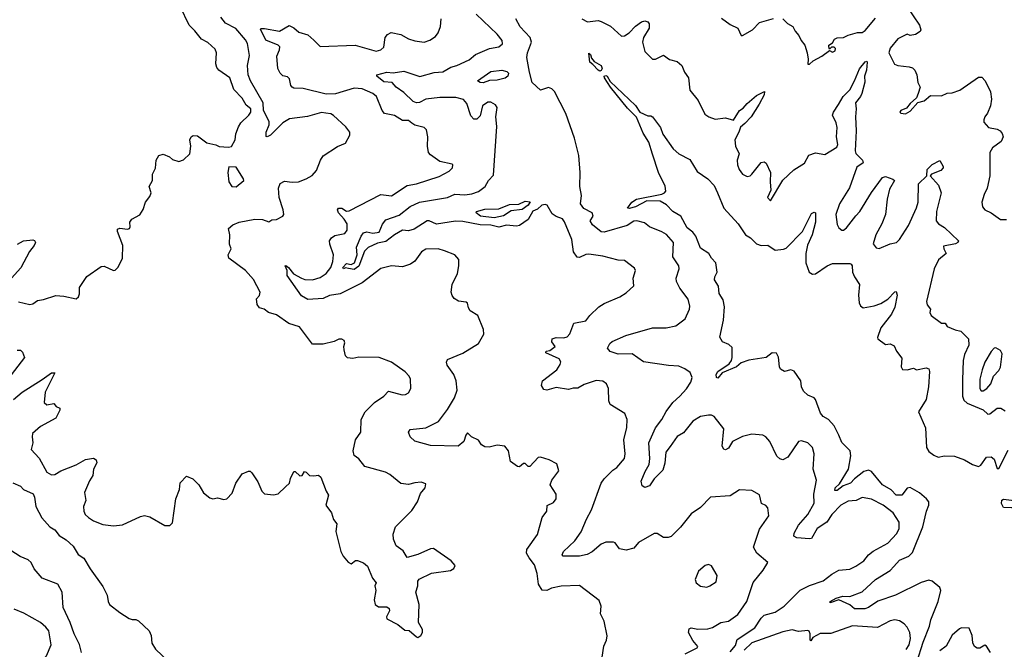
# Model space of a CAD drawing. Extents: x 1468344 to 1613994, y 525695 to 643861.
# Tile 313 of 427: x 1517051 to 1523390, y 633696 to 637749. Entities that reach past the tile are written whole.
import ezdxf

# ---------------------------------------------------------------- set-up
doc = ezdxf.new("R2010")
doc.units = 0

msp = doc.modelspace()

# ---------------------------------------------------------------- linework, layer by layer
at = {"layer": '0CON10XD'}
for points in [[(1518177.4, 637677.4), (1518142.9, 637715), (1518084.6, 637834.6)], [(1522763.5, 637835), (1522843.8, 637715), (1522853.3, 637685), (1522847.7, 637672.3), (1522817.5, 637655), (1522785, 637646.7), (1522765, 637656.7), (1522705, 637625.6), (1522655.5, 637565), (1522646.7, 637535), (1522682.4, 637462.4), (1522705, 637453.5), (1522776.8, 637446.8), (1522798.7, 637438.7), (1522814, 637425), (1522828, 637395), (1522833.8, 637345), (1522848, 637315), (1522835.8, 637274.2), (1522824.1, 637245.9), (1522785, 637210), (1522761.2, 637178.8), (1522723.3, 637165), (1522717.5, 637155), (1522725, 637147.5), (1522755, 637143.8), (1522785, 637160), (1522833.8, 637216.2), (1522875, 637226), (1522915, 637260.8), (1522985, 637259.2), (1523023, 637277), (1523055, 637278.5), (1523104, 637296), (1523225, 637379.2), (1523245, 637380), (1523268, 637355), (1523301.4, 637285), (1523307.6, 637237.6), (1523302.2, 637195), (1523282.8, 637147.2), (1523264.4, 637125), (1523257.5, 637105), (1523259.5, 637089.5), (1523287.5, 637055), (1523344.1, 637044.1), (1523363, 637033), (1523377, 637017), (1523382.5, 636995), (1523370.6, 636965), (1523314.4, 636925), (1523296.9, 636895), (1523298.1, 636745), (1523280, 636665), (1523260, 636625), (1523245.8, 636575), (1523250, 636545), (1523265.5, 636525.5), (1523305, 636506.7), (1523365, 636462.9), (1523405, 636463.1)], [(1518761.7, 634741.7), (1518787.5, 634765), (1518793.6, 634796.4), (1518815, 634840), (1518825, 634840), (1518855, 634812.5), (1518870, 634815), (1518885, 634840), (1518895, 634837.5), (1518916.2, 634816.2), (1518945, 634812), (1518975, 634817.5), (1518990, 634805), (1519023.3, 634715), (1519039.3, 634689.3), (1519021.2, 634625), (1519057.5, 634575), (1519071.7, 634531.7), (1519092.5, 634505), (1519086.7, 634455), (1519117.5, 634325), (1519132.5, 634295), (1519165, 634257.5), (1519185, 634247.5), (1519213, 634267), (1519225, 634267.5), (1519265, 634252.5), (1519290.7, 634230.7), (1519322.5, 634155), (1519346.2, 634125), (1519336.7, 634105), (1519343.8, 634075), (1519334, 634015), (1519338.8, 633985), (1519360.3, 633970.3), (1519415, 633968.8), (1519429.3, 633959.3), (1519432.5, 633945), (1519412.5, 633905), (1519415, 633892.5), (1519485, 633856.7), (1519530.5, 633820.5), (1519558.3, 633818.3), (1519605, 633776.2), (1519615, 633773.3), (1519633.3, 633785), (1519643.3, 633805), (1519643.6, 633823.6), (1519618.8, 633868.8), (1519622, 633985), (1519601.1, 634065), (1519614, 634105), (1519614.2, 634135), (1519623, 634147), (1519703, 634187), (1519825, 634204.3), (1519845, 634215.8), (1519854.4, 634235), (1519827.8, 634265), (1519715, 634344.6), (1519695, 634342.7), (1519615, 634305.6), (1519545, 634287.5), (1519520.5, 634330.5), (1519475, 634361.9), (1519457.7, 634405), (1519455, 634437.5), (1519470.6, 634485), (1519575, 634590), (1519611.4, 634645), (1519631.2, 634698.8), (1519661.9, 634735), (1519665, 634762.5), (1519635, 634771.2), (1519595, 634768.8), (1519555, 634757.5), (1519505, 634764), (1519435, 634822.5), (1519406.8, 634836.8), (1519272.5, 634872.5), (1519233.3, 634923.3), (1519204.7, 634944.7), (1519197.5, 634975), (1519212.5, 635045), (1519247.1, 635095), (1519250, 635175), (1519274.6, 635225.4), (1519335, 635284.4), (1519394.5, 635325.5), (1519425, 635357.1), (1519513.4, 635333.4), (1519535, 635335.7), (1519553.4, 635346.6), (1519569.2, 635375), (1519566.9, 635435), (1519557.8, 635455), (1519533.1, 635483.1), (1519445, 635544), (1519365, 635574.4), (1519235, 635577.5), (1519195, 635569.2), (1519162.3, 635572.3), (1519148.8, 635585), (1519140, 635625), (1519136.7, 635645), (1519145, 635670), (1519140, 635685), (1519125, 635693.3), (1519105, 635692.5), (1519075, 635676.7), (1519005, 635661.2), (1518935, 635661.2), (1518852.2, 635772.2), (1518784.6, 635794.6), (1518705, 635850), (1518653.3, 635865), (1518625, 635885.8), (1518595, 635895.5), (1518580, 635915), (1518575, 635953.3), (1518595.6, 635974.4), (1518599.4, 635995), (1518556.9, 636076.9), (1518503.8, 636135), (1518398, 636215), (1518392, 636235), (1518412, 636275), (1518402.5, 636305), (1518402.9, 636365), (1518394.6, 636405.4), (1518422, 636428), (1518463.3, 636445), (1518565.6, 636464.4), (1518615, 636462.5), (1518655, 636447.5), (1518675, 636460), (1518705, 636463.8), (1518746, 636484), (1518751.2, 636495), (1518748, 636525), (1518721.1, 636605), (1518717.9, 636665), (1518728.1, 636695), (1518755, 636709.5), (1518805, 636702.9), (1518845, 636705.8), (1518895, 636724), (1518933.2, 636746.8), (1518961.9, 636778.1), (1518988.1, 636845), (1519005, 636872), (1519097.1, 636932.9), (1519148, 636955), (1519175.7, 637005), (1519175.6, 637025), (1519150.6, 637060.6), (1519072.2, 637132.2), (1519055, 637142.3), (1519021.8, 637148.2), (1518995, 637151.1), (1518904.1, 637125.9), (1518788.9, 637111.1), (1518745.1, 637084.9), (1518665, 637006.9), (1518645, 636994.7), (1518638.1, 636998.1), (1518638.3, 637025), (1518657.2, 637072.8), (1518657.4, 637095), (1518620.2, 637165), (1518618.8, 637215), (1518537.7, 637355), (1518522.4, 637395), (1518517.1, 637455), (1518531.3, 637518.7), (1518516.6, 637596.6), (1518505, 637620), (1518442, 637692), (1518376.1, 637726.1), (1518345.9, 637765)], [(1520545, 636468), (1520505, 636481.8), (1520479.1, 636499.1), (1520446.2, 636555), (1520435, 636560), (1520412.5, 636555), (1520385, 636528.8), (1520355, 636515.8), (1520325, 636463.8), (1520268, 636425), (1520250.2, 636419.8), (1520185, 636425.6), (1520136.4, 636413.6), (1520085, 636425.8), (1520015, 636427.8), (1519905, 636449.7), (1519857.8, 636452.2), (1519735, 636432.5), (1519687.5, 636455), (1519675, 636454.2), (1519589.6, 636400.4), (1519555, 636390), (1519515, 636394.3), (1519465, 636365.3), (1519408.4, 636321.6), (1519355, 636311.2), (1519295, 636283.9), (1519271.6, 636258.4), (1519235, 636162.7), (1519205, 636140.2), (1519167.5, 636147.5), (1519147.6, 636152.4), (1519134.7, 636144.7), (1519130.9, 636155), (1519155, 636180.3), (1519185, 636172.5), (1519206.2, 636183.8), (1519223.2, 636235), (1519220.2, 636285), (1519249.4, 636355), (1519265, 636377.8), (1519285, 636383.4), (1519324.2, 636375.8), (1519365, 636380.6), (1519386.9, 636433.1), (1519409.2, 636460.8), (1519495, 636490.3), (1519565, 636547.2), (1519625.7, 636574.3), (1519805, 636605.8), (1519853.2, 636626.8), (1519917.9, 636622.1), (1519962.5, 636627.5), (1520005, 636643.8), (1520046.7, 636675), (1520069.2, 636715), (1520100.5, 636749.5), (1520122.4, 637062.4), (1520116.6, 637125), (1520124.6, 637185), (1520115, 637201.9), (1520085, 637218.8), (1520065, 637217.5), (1520030, 637195), (1520015, 637131.2), (1519995, 637110), (1519975, 637108.8), (1519955, 637130), (1519929.4, 637209.4), (1519908, 637235), (1519859.3, 637249.3), (1519755, 637249.4), (1519665, 637237.2), (1519625, 637216.1), (1519605, 637214.3), (1519585, 637223.5), (1519525, 637281.6), (1519474.3, 637315), (1519449.2, 637345), (1519395, 637350), (1519350, 637385), (1519350, 637395), (1519415, 637410.9), (1519455, 637406.9), (1519525, 637418.5), (1519626.9, 637383.1), (1519719.8, 637410.2), (1519775, 637414.5), (1519826.7, 637443.3), (1519865.4, 637454.6), (1519945, 637491.5), (1519985, 637525.8), (1520075, 637563.1), (1520135.5, 637574.5), (1520160, 637595), (1520157.5, 637615), (1520125.5, 637655.5), (1519990, 637785)], [(1520330.8, 634285), (1520314.6, 634314.6), (1520315, 634338.8), (1520384.2, 634435), (1520414.2, 634545), (1520445.7, 634585), (1520448, 634622), (1520487.9, 634642.1), (1520505.8, 634665), (1520504, 634695), (1520466.7, 634755), (1520476.7, 634785), (1520521.2, 634845), (1520509.5, 634889.5), (1520460, 634915), (1520405, 634932.5), (1520388.3, 634931.7), (1520335, 634872.5), (1520325, 634872.5), (1520305, 634892.5), (1520295, 634893.3), (1520268.3, 634871.7), (1520255, 634872.5), (1520210, 634905), (1520198.8, 634975), (1520175, 635003.3), (1520125, 635011.2), (1520073, 634997), (1520045, 634998.8), (1520025, 635013.3), (1520005, 635042.5), (1519960, 635065), (1519935, 635090), (1519922.5, 635075), (1519910.6, 635035), (1519874.3, 635004.3), (1519695, 635008), (1519595.4, 635035.4), (1519565, 635063.8), (1519554.3, 635095), (1519565, 635112), (1519665, 635121.8), (1519746.5, 635163.5), (1519805, 635240), (1519850.6, 635315), (1519866.4, 635365), (1519861.1, 635425), (1519845.8, 635465), (1519802.9, 635525), (1519798, 635545), (1519805, 635562.5), (1519905, 635602.5), (1520005, 635664.2), (1520039.2, 635725), (1520037.5, 635755), (1520001.2, 635845), (1519951.2, 635875), (1519940, 635895), (1519934.2, 635924.2), (1519925, 635932), (1519875, 635937.5), (1519848, 635955), (1519834.4, 635974.4), (1519829.2, 635995), (1519835.6, 636045), (1519868.9, 636115), (1519878.1, 636165), (1519878, 636205), (1519853.3, 636235), (1519785, 636260.6), (1519745, 636275.3), (1519665, 636272.2), (1519637.5, 636255), (1519595, 636195.6), (1519568, 636175), (1519515, 636158.1), (1519445, 636164.6), (1519375, 636148.5), (1519255, 636055.5), (1519113.8, 635985), (1519045, 635973.8), (1519005, 635953.8), (1518905, 635948.9), (1518865, 635970.8), (1518773.1, 636103.1), (1518773.1, 636135), (1518760, 636165), (1518765, 636168), (1518781.2, 636155), (1518812.9, 636112.9), (1518865, 636085.3), (1518887.2, 636077.2), (1518935, 636073.7), (1518985, 636090.3), (1519025, 636115.3), (1519055, 636154.5), (1519067.6, 636192.4), (1519070.4, 636235), (1519046.7, 636305), (1519045, 636326.7), (1519057.5, 636345), (1519079.8, 636360.2), (1519145, 636373.1), (1519158.9, 636395), (1519158.2, 636435), (1519140, 636465), (1519103.5, 636505), (1519097.1, 636525), (1519104.2, 636535), (1519125, 636536.4), (1519155, 636517.8), (1519171.3, 636518.7), (1519375.7, 636624.3), (1519445, 636616.4), (1519545, 636681.3), (1519606.3, 636693.7), (1519750.9, 636739.1), (1519815.7, 636774.3), (1519836.7, 636795), (1519840, 636815), (1519835, 636820), (1519755, 636835.6), (1519695, 636879.4), (1519683.6, 636895), (1519675.6, 636934.4), (1519678.9, 636995), (1519670, 637040), (1519654.3, 637054.3), (1519595, 637069.4), (1519575, 637084.2), (1519555, 637100), (1519515, 637101.1), (1519465, 637133.5), (1519398.6, 637145), (1519385, 637164.2), (1519347.3, 637255), (1519325, 637273.6), (1519256.2, 637305), (1519205, 637308.9), (1519085, 637272.5), (1519025, 637269.1), (1518876.1, 637306.1), (1518815, 637308.8), (1518804.1, 637314.1), (1518796.7, 637325), (1518788.3, 637368.3), (1518775, 637382.5), (1518745, 637387.5), (1518727.5, 637405), (1518712.5, 637435), (1518706, 637515), (1518723.3, 637555), (1518725.4, 637575), (1518716, 637586), (1518635, 637617.3), (1518602, 637688), (1518606.4, 637693.6), (1518627, 637693), (1518724.6, 637675.4), (1518785, 637711.9), (1518815, 637697.7), (1518848.3, 637668.3), (1518905, 637652.7), (1518945, 637617.7), (1518985, 637576.7), (1519210, 637585), (1519345, 637547.1), (1519375, 637555.7), (1519395, 637572), (1519403.3, 637635), (1519418.1, 637655), (1519442.3, 637667.7), (1519504.2, 637655), (1519555, 637626.4), (1519595, 637612.5), (1519655, 637604.7), (1519691.5, 637618.5), (1519728.2, 637641.8), (1519745.5, 637665), (1519760.4, 637705), (1519765, 637753.8)], [(1522280.4, 634179.6), (1522325, 634206.5), (1522395, 634212.5), (1522435, 634231.1), (1522485.6, 634265), (1522515.9, 634304.1), (1522545, 634328.8), (1522639.9, 634380.1), (1522697.7, 634442.2), (1522713.2, 634475), (1522713.1, 634515), (1522675.5, 634575), (1522611.1, 634625), (1522535, 634663.2), (1522475, 634673.8), (1522436.2, 634655), (1522385, 634649.7), (1522337.3, 634625), (1522279.1, 634565), (1522248.6, 634515), (1522186.1, 634475), (1522149.9, 634410.1), (1522135, 634406.5), (1522055, 634414.5), (1522036, 634425), (1522037.1, 634445), (1522065, 634494.4), (1522125.2, 634564.8), (1522166.9, 634636.9), (1522163.2, 634695), (1522182.1, 634785), (1522159.5, 634855), (1522166.2, 634955), (1522154.3, 634995), (1522125, 635025.6), (1522085, 635037.5), (1522065, 635034), (1521997, 634933), (1521965, 634915.7), (1521945, 634922), (1521925, 634938.8), (1521880.8, 635035), (1521855, 635064.2), (1521835, 635074.3), (1521765, 635081.9), (1521705, 635065.6), (1521640, 635035), (1521615, 634991.2), (1521595, 634981.2), (1521585, 634983.8), (1521574.3, 635005), (1521583.8, 635115), (1521522.5, 635195), (1521505, 635203.3), (1521485, 635203.8), (1521435, 635195.6), (1521384.2, 635165), (1521325, 635090), (1521285, 635066.2), (1521238, 635002), (1521211.5, 634965), (1521205.3, 634894.7), (1521191.2, 634848.8), (1521135, 634793), (1521105, 634747.9), (1521075, 634738.6), (1521058.3, 634748.3), (1521052.1, 634777.9), (1521078.3, 634841.7), (1521104.6, 634885.4), (1521108.5, 634925), (1521102.4, 635025), (1521145, 635121.4), (1521185.2, 635174.8), (1521212.5, 635227.5), (1521255, 635285.4), (1521301.9, 635325), (1521345, 635372.5), (1521372.5, 635415), (1521381.2, 635445), (1521367.3, 635477.3), (1521332.7, 635502.7), (1521295, 635518.9), (1521227.7, 635522.3), (1521067.8, 635547.8), (1520995, 635597.5), (1520905, 635595.8), (1520852.9, 635612.9), (1520836.2, 635635), (1520850, 635665), (1520865, 635676.9), (1520954.1, 635715.9), (1521124.7, 635765.3), (1521213.5, 635766.5), (1521275, 635779.4), (1521335, 635824.2), (1521364.4, 635885), (1521365.4, 635905), (1521355, 635951.2), (1521301.2, 636021.2), (1521278.9, 636065), (1521277.8, 636085), (1521295.8, 636145), (1521294.2, 636165), (1521255, 636222.5), (1521261.4, 636315), (1521215, 636365.6), (1521185, 636384.5), (1521106.7, 636415), (1521072.7, 636442.7), (1521025, 636455.6), (1521005, 636452.5), (1520962.5, 636425), (1520815, 636380.8), (1520795, 636382.9), (1520738.7, 636428.7), (1520724.7, 636455), (1520742.5, 636485), (1520736, 636505), (1520683, 636533), (1520661.2, 636565), (1520667.9, 636617.9), (1520657.1, 636675), (1520660, 636765), (1520651.4, 636875), (1520623.6, 636986.4), (1520568, 637145), (1520495, 637287.5), (1520477.5, 637305), (1520455, 637313.3), (1520405, 637296.7), (1520351.2, 637345), (1520332.4, 637412.4), (1520317, 637507), (1520319.4, 637535), (1520346.2, 637605), (1520337.1, 637635), (1520273.7, 637703.7), (1520244.7, 637755)], [(1520670, 637755), (1520705.6, 637735.6), (1520775, 637743.5), (1520795, 637737.8), (1520855, 637708.1), (1520925, 637643.9), (1520945, 637645.9), (1520975.4, 637665), (1521015, 637706.8), (1521055, 637735.8), (1521075, 637741.6), (1521095.3, 637735.3), (1521103.1, 637723.1), (1521104.6, 637695), (1521067.9, 637635), (1521060, 637605), (1521076, 637545), (1521125, 637494.3), (1521145, 637495.8), (1521195, 637520), (1521235, 637494), (1521285, 637480), (1521314, 637455), (1521331.2, 637411.2), (1521357.1, 637375), (1521365, 637296.7), (1521419.7, 637229.7), (1521462.1, 637142.1), (1521487.5, 637125), (1521529.2, 637109.2), (1521595, 637117.3), (1521646.7, 637103.3), (1521685.3, 637164.7), (1521709.8, 637180.3), (1521735, 637210), (1521795, 637260.5), (1521846.7, 637286.7), (1521843.8, 637265), (1521811.1, 637205), (1521760, 637125), (1521719.9, 637080.1), (1521691.9, 637058.1), (1521681.8, 637025), (1521655.6, 636975), (1521660.6, 636935), (1521683.9, 636886.1), (1521670.8, 636845), (1521671.9, 636815), (1521684.2, 636785), (1521705.7, 636755.7), (1521735, 636740), (1521753.3, 636745), (1521764.5, 636755.5), (1521825, 636830.8), (1521845, 636834.2), (1521858, 636825), (1521885.6, 636765), (1521881.9, 636705), (1521887.7, 636652.3), (1521866, 636605), (1521885.9, 636584.1), (1521963.6, 636716.4), (1522036.2, 636783.8), (1522102.9, 636825), (1522131.7, 636878.3), (1522175, 636893.1), (1522235, 636881.2), (1522311.7, 636928.3), (1522319.2, 636945), (1522310, 636995), (1522314.4, 637054.4), (1522308, 637085), (1522284.5, 637135), (1522290.9, 637155), (1522323.8, 637203.8), (1522352, 637255), (1522395, 637298.1), (1522426.7, 637355), (1522457.2, 637432.8), (1522495, 637478.5), (1522505, 637482), (1522507.9, 637475), (1522503.8, 637425), (1522490.8, 637385), (1522492.1, 637347.9), (1522473.6, 637275), (1522465, 637254.8), (1522432.3, 637215), (1522437.5, 637175), (1522431.5, 637125), (1522436.5, 637033.5), (1522430.5, 636905), (1522435, 636887.1), (1522478, 636845), (1522482.5, 636827.5), (1522440.6, 636799.4), (1522393.3, 636666.7), (1522330, 636565), (1522305.7, 636495), (1522315, 636430), (1522325, 636408.8), (1522345, 636394), (1522355, 636394), (1522375, 636409.2), (1522435, 636486.7), (1522460, 636515), (1522535, 636637.5), (1522605, 636734.3), (1522625, 636739.4), (1522673.6, 636723.6), (1522682.5, 636715), (1522651.5, 636658.5), (1522635.4, 636595), (1522625.3, 636494.7), (1522601.5, 636435), (1522563.3, 636365), (1522546.4, 636306.4), (1522565, 636280), (1522585, 636276), (1522655, 636305.8), (1522695.9, 636314.1), (1522715, 636333.3), (1522772.9, 636425), (1522825, 636538.1), (1522835.8, 636575), (1522837.7, 636692.3), (1522892.5, 636745), (1522892.9, 636785), (1522925, 636817.3), (1522975, 636843.3), (1522995.8, 636805), (1522995.8, 636795), (1522980.9, 636779.1), (1522922.5, 636755), (1522912.5, 636745), (1522966.2, 636685), (1522982.9, 636635), (1522952.9, 636515), (1522950.8, 636455), (1522966, 636435), (1523005, 636410.6), (1523096, 636325), (1523092, 636315), (1523075, 636306.9), (1522999.3, 636290.7), (1523000, 636275), (1523015.8, 636244.2), (1522966.9, 636203.1), (1522937.8, 636145), (1522889.1, 635935), (1522894.1, 635914.1), (1522915.6, 635885), (1522910, 635865), (1522920, 635845), (1522985, 635796.7), (1523010, 635795), (1523022.5, 635775), (1523073.3, 635753.3), (1523110.6, 635745), (1523160, 635695), (1523162.5, 635655), (1523135, 635593.1), (1523125.6, 635555), (1523121.3, 635431.3), (1523120.3, 635325), (1523130.3, 635300.3), (1523150.3, 635280.3), (1523255, 635237.4), (1523285, 635210.7), (1523298.1, 635211.9), (1523345, 635248.9), (1523368.7, 635248.7), (1523395, 635230.8)], [(1521569.7, 637759.7), (1521625, 637718.8), (1521673.9, 637693.9), (1521695, 637647.5), (1521705, 637647.5), (1521770, 637685), (1521815, 637731.1), (1521905, 637757.3)], [(1521964, 637754), (1521995, 637725.6), (1522029.2, 637705), (1522044.2, 637675), (1522067.8, 637647.8), (1522081.4, 637615), (1522105.8, 637585), (1522121.9, 637535), (1522128.1, 637495), (1522125, 637463.8), (1522135, 637462.5), (1522158.8, 637485), (1522216.2, 637515), (1522265, 637550), (1522285, 637540), (1522300.7, 637549.3), (1522303, 637563), (1522295, 637572.5), (1522278.3, 637571.7), (1522265, 637560), (1522260, 637575), (1522260, 637585), (1522285, 637600), (1522297, 637623), (1522315, 637633.3), (1522355, 637633.8), (1522385, 637650), (1522445, 637667.5), (1522475, 637666), (1522495, 637679.2), (1522560.2, 637759.8)], [(1517042.7, 635932.7), (1517115, 635915.8), (1517135, 635919.2), (1517165, 635941.4), (1517205, 635948.1), (1517283.9, 635973.9), (1517335, 635970), (1517415, 635953.3), (1517430, 635965), (1517436.4, 635983.6), (1517436, 636025), (1517482.8, 636097.2), (1517575, 636161.2), (1517595, 636163.3), (1517655, 636133.8), (1517665, 636136.2), (1517685, 636156.2), (1517713.1, 636215), (1517715.8, 636295), (1517680.8, 636385), (1517680, 636400), (1517695, 636408), (1517745, 636401.2), (1517757.5, 636405), (1517762.5, 636415), (1517760, 636445), (1517773.3, 636465), (1517825, 636492.5), (1517845, 636527.5), (1517861.2, 636575), (1517888.3, 636611.7), (1517896.7, 636635), (1517883.3, 636675), (1517906.2, 636715), (1517906.7, 636755), (1517926.1, 636793.9), (1517930, 636845), (1517947.5, 636875), (1517975, 636883.8), (1518015, 636866.7), (1518035, 636850), (1518075, 636837.5), (1518105, 636847.5), (1518146.7, 636885), (1518152, 636935), (1518146.7, 636975), (1518153.9, 636996.1), (1518167, 637003), (1518195, 637002.5), (1518256.7, 636956.7), (1518314.1, 636944.1), (1518335, 636932.5), (1518395, 636928.8), (1518415, 636933.3), (1518438.8, 636975), (1518441.4, 637015), (1518460, 637060), (1518475.6, 637085), (1518526.9, 637135), (1518539.2, 637155), (1518538.8, 637175), (1518509.8, 637199.8), (1518483.1, 637245), (1518429.1, 637299.1), (1518403.1, 637375), (1518333.6, 637423.6), (1518320.7, 637440.7), (1518314.4, 637465), (1518318.6, 637535), (1518308.7, 637558.7), (1518261.9, 637601.9), (1518220.6, 637625), (1518177.4, 637677.4)], [(1520785, 637418.7), (1520775, 637424.2), (1520741.7, 637461.7), (1520721.8, 637475), (1520715, 637533.3), (1520725, 637525.7), (1520732.1, 637502.1), (1520750.6, 637480.6), (1520794.7, 637454.7), (1520800.3, 637435), (1520795, 637421.5), (1520785, 637418.7)], [(1520035, 637343.4), (1520016.2, 637345), (1519998.6, 637355), (1520084.5, 637415.5), (1520155, 637424.7), (1520186.9, 637416.9), (1520198.5, 637405), (1520193.8, 637386.2), (1520176.2, 637373.8), (1520125, 637360.9), (1520075, 637358.3), (1520035, 637343.4)], [(1521125.2, 636884.7), (1521101.3, 636961.3), (1521065, 637018.7), (1521022.2, 637122.2), (1520965, 637180.6), (1520854.1, 637315), (1520815.4, 637375), (1520815, 637385.5), (1520825, 637389.6), (1520833.1, 637385), (1520852.2, 637352.2), (1521016.5, 637196.5), (1521043.4, 637153.4), (1521095, 637130), (1521115, 637130), (1521125, 637123.3), (1521176.7, 637055), (1521192.5, 637012.5), (1521258.7, 636918.7), (1521295, 636885.8), (1521365, 636850), (1521411.7, 636771.7), (1521482, 636725), (1521521.7, 636681.7), (1521543.3, 636635), (1521584.6, 636535), (1521676.2, 636435), (1521725, 636365.4), (1521755.8, 636345.8), (1521795, 636305.4), (1521825, 636296.7), (1521867.7, 636297.7), (1521915.7, 636265.7), (1521968.6, 636271.4), (1521985, 636278.8), (1522091.1, 636385), (1522149.1, 636500.9), (1522165, 636510), (1522175, 636505.7), (1522175.4, 636445), (1522152.9, 636365), (1522122.9, 636297.1), (1522111.8, 636245), (1522112.5, 636185), (1522134.2, 636125), (1522155, 636111.1), (1522175, 636113.8), (1522249.5, 636165), (1522285, 636180.4), (1522395, 636178.8), (1522405, 636176.2), (1522411.2, 636165), (1522413.8, 636125), (1522425.8, 636095), (1522457.8, 636045), (1522451.8, 635975), (1522455, 635926.7), (1522465, 635908), (1522482.5, 635895), (1522552.9, 635907.1), (1522595, 635921.5), (1522639.9, 635950.1), (1522685, 635996.7), (1522695, 636000), (1522700, 635975), (1522685, 635898), (1522665, 635854.6), (1522595.5, 635765), (1522573.8, 635703.8), (1522576.7, 635695), (1522625, 635658.8), (1522655, 635662), (1522680.5, 635650.5), (1522696.2, 635615), (1522731.1, 635571.1), (1522725.3, 635515), (1522735, 635498.2), (1522765.6, 635494.4), (1522805, 635506.2), (1522826, 635496), (1522887.5, 635507.5), (1522905, 635502.5), (1522909.2, 635485), (1522903, 635387), (1522886.6, 635303.4), (1522837.5, 635225), (1522882.2, 635122.2), (1522890.2, 634995), (1522905, 634969.5), (1522935.5, 634945), (1522965, 634933.8), (1523005, 634941.1), (1523069.7, 634939.7), (1523135, 634916), (1523186, 634885), (1523225, 634872.4), (1523239.3, 634880.7), (1523275, 634933.1), (1523305, 634934.3), (1523325, 634920.8), (1523345, 634860.8), (1523355, 634859.2), (1523415, 634978.5)], [(1522826.8, 633613.2), (1522867.3, 633742.7), (1522909.4, 633845), (1522916.7, 633885), (1522964.3, 634005), (1522982.5, 634075), (1522975, 634093.3), (1522925, 634136), (1522905, 634140.8), (1522855, 634126.2), (1522689.5, 634045), (1522575, 634006.5), (1522515, 633964.4), (1522493.1, 633956.9), (1522425, 633957.8), (1522395, 633982.9), (1522325, 634014.3), (1522270, 633995), (1522270, 634005), (1522307.5, 634025), (1522351.7, 634038.3), (1522395, 634037.3), (1522474.3, 634065.7), (1522560.9, 634145), (1522655, 634204.5), (1522678.3, 634228.3), (1522715, 634269.6), (1522775, 634296.5), (1522799.8, 634320.3), (1522865.4, 634485), (1522888.5, 634585), (1522904.2, 634625), (1522903.5, 634645), (1522889.2, 634665), (1522845, 634703.3), (1522785, 634738.8), (1522765, 634734.5), (1522731.4, 634688.6), (1522695, 634689.4), (1522662.7, 634722.7), (1522605, 634755.3), (1522535, 634840), (1522515, 634850), (1522485, 634840.9), (1522425.3, 634794.7), (1522400.4, 634765), (1522352, 634748), (1522315, 634719.5), (1522299.4, 634719.4), (1522301.2, 634735), (1522328.5, 634761.5), (1522386.7, 634855), (1522401.4, 634941.4), (1522397.5, 634975), (1522345, 635028), (1522324, 635074), (1522295.6, 635135), (1522259.2, 635175), (1522225, 635196), (1522207.3, 635217.3), (1522174.7, 635305), (1522165, 635315.3), (1522125, 635331.6), (1522098, 635358), (1522084.5, 635385), (1522081.2, 635425), (1522037.4, 635487.4), (1522015, 635495.6), (1521975, 635484.2), (1521949.5, 635499.5), (1521942, 635515), (1521937, 635577), (1521923.6, 635603.6), (1521895, 635603.8), (1521857.5, 635575), (1521745, 635558.5), (1521695, 635540), (1521665, 635513.8), (1521573.7, 635476.3), (1521545, 635441.5), (1521536.6, 635446.6), (1521535.4, 635465), (1521545, 635485.3), (1521618.1, 635535), (1521633.3, 635555), (1521638.5, 635575), (1521638.5, 635638.5), (1521617.4, 635657.4), (1521576.7, 635675), (1521558.8, 635705), (1521582.9, 635815), (1521589.7, 635900.3), (1521580.8, 635945), (1521555, 635987.5), (1521550.5, 636035), (1521524.4, 636075), (1521525.6, 636095), (1521541.5, 636125), (1521532.9, 636185), (1521505, 636214.2), (1521487.5, 636245), (1521435, 636279.3), (1521403.5, 636355), (1521385, 636381.2), (1521348.9, 636408.9), (1521308.3, 636485), (1521255.3, 636515), (1521215, 636558.3), (1521175, 636582.2), (1521087.7, 636582.3), (1521015.7, 636545.7), (1520975, 636532.9), (1520963.8, 636535), (1520992.5, 636575), (1521022.2, 636595), (1521185, 636626.9), (1521203.3, 636635), (1521210, 636645), (1521207.6, 636677.6), (1521164.7, 636764.7), (1521125.2, 636884.7)], [(1518445, 636673.3), (1518493.3, 636715), (1518491.2, 636725), (1518445, 636800), (1518398.3, 636801.7), (1518390.8, 636765), (1518397.5, 636705), (1518416.4, 636676.4), (1518445, 636673.3)], [(1520105, 636474.9), (1520017.1, 636485), (1519990.6, 636505), (1519992, 636515), (1520045, 636530.2), (1520135, 636531.2), (1520205, 636560.6), (1520265, 636562), (1520305, 636582.2), (1520336.5, 636576.5), (1520325.3, 636555), (1520285, 636527.6), (1520215, 636519), (1520165, 636487.7), (1520105, 636474.9)], [(1521335, 633667.9), (1521412.5, 633705), (1521417.5, 633715), (1521383.9, 633753.9), (1521358, 633805), (1521361.7, 633828.3), (1521375, 633835.5), (1521416.6, 633826.6), (1521481.5, 633828.5), (1521512.4, 633837.6), (1521565, 633869.4), (1521615, 633877.5), (1521675, 633921.1), (1521733.3, 634005), (1521773.5, 634126.5), (1521836.9, 634205), (1521866.7, 634255), (1521796.2, 634315), (1521774.5, 634354.5), (1521815, 634469.2), (1521874.4, 634555.6), (1521867.8, 634607.8), (1521855, 634622), (1521828, 634635), (1521815, 634690), (1521765, 634718.9), (1521685, 634721.9), (1521625.3, 634684.7), (1521498.8, 634675), (1521435, 634608.1), (1521375, 634568.6), (1521305, 634482), (1521245, 634422.9), (1521225, 634415.8), (1521195, 634416.2), (1521155, 634442.5), (1521135, 634441.2), (1521035, 634382.9), (1521005, 634347.5), (1520955.8, 634334.2), (1520913.1, 634343.1), (1520885, 634381.2), (1520875, 634386.2), (1520825, 634386), (1520795, 634374), (1520736.9, 634323.1), (1520705, 634306.2), (1520655, 634296.1), (1520550, 634295), (1520543.3, 634305), (1520551.2, 634325), (1520625, 634394.2), (1520666.5, 634453.5), (1520700.4, 634535), (1520733.1, 634595), (1520795, 634765.8), (1520815, 634794.3), (1520869.6, 634850.4), (1520895, 634865.7), (1520944.4, 634925), (1520950, 634955), (1520941.1, 635045), (1520960, 635125), (1520961.2, 635175), (1520946.7, 635215), (1520853, 635273), (1520844.2, 635295), (1520842.5, 635375), (1520828, 635405), (1520805, 635421.4), (1520763.2, 635426.8), (1520685, 635401.5), (1520645, 635376.9), (1520615, 635377.1), (1520585, 635368.8), (1520505, 635381.6), (1520445, 635365.1), (1520425, 635369.5), (1520409.9, 635395), (1520415.9, 635424.1), (1520509, 635495), (1520530.9, 635529.1), (1520535, 635547.5), (1520525, 635565.4), (1520438.1, 635605), (1520440, 635615), (1520465, 635620.3), (1520498.5, 635645), (1520477.6, 635675), (1520479.2, 635695), (1520505, 635703.8), (1520555, 635700.6), (1520575, 635707.5), (1520592.1, 635727.9), (1520619.6, 635795), (1520695, 635811.4), (1520720.8, 635845), (1520779.1, 635900.9), (1520815, 635922.9), (1520915, 635965.8), (1520955, 635992), (1521003.9, 636036.1), (1521000, 636085), (1521016.2, 636135), (1521009.3, 636149.3), (1520945, 636200), (1520905, 636202), (1520806.4, 636226.4), (1520715, 636240), (1520695, 636237.3), (1520655, 636218.9), (1520640.9, 636220.9), (1520615.6, 636255), (1520606.2, 636335), (1520559.1, 636449.1), (1520545, 636468)], [(1517035.8, 636304.2), (1517075, 636325.6), (1517135, 636332.5), (1517147.1, 636327.1), (1517152.5, 636315), (1517144.2, 636295), (1517112.8, 636257.2), (1517057.6, 636152.4), (1516978, 636065)], [(1517035, 635622.5), (1517055, 635622.5), (1517068.3, 635608.3), (1517082.5, 635575), (1516974.2, 635435)], [(1523255, 635360.9), (1523276.9, 635375), (1523302.5, 635405), (1523321.2, 635455), (1523355, 635491.5), (1523365, 635512), (1523377.3, 635597.3), (1523365, 635620), (1523335, 635636.7), (1523324, 635635), (1523305, 635614), (1523265.4, 635544.6), (1523248.8, 635495), (1523233.3, 635435), (1523232.5, 635375), (1523241.1, 635361.1), (1523255, 635360.9)], [(1517010, 635305), (1517067.5, 635352.5), (1517195, 635433.3), (1517255, 635476), (1517276.7, 635476.7), (1517215, 635352.5), (1517208, 635285), (1517225, 635270), (1517269.5, 635279.5), (1517285, 635260), (1517308.3, 635248.3), (1517310, 635235), (1517283.3, 635185), (1517185, 635130), (1517133.9, 635086.1), (1517130, 635065), (1517134.3, 635025), (1517125, 634982.5), (1517176, 634926), (1517225, 634836.9), (1517255, 634818.9), (1517277.7, 634822.3), (1517315, 634845.7), (1517415, 634883.3), (1517475, 634918.8), (1517525, 634927.5), (1517542.5, 634915), (1517546.7, 634896.7), (1517525.8, 634855), (1517522, 634815), (1517499.3, 634780.7), (1517468.2, 634705), (1517476.9, 634655), (1517461.9, 634615), (1517463.1, 634585), (1517473.1, 634563.1), (1517493.8, 634543.8), (1517525, 634523.3), (1517585, 634500.6), (1517655, 634490.8), (1517712.3, 634497.7), (1517828.3, 634551.7), (1517855, 634558), (1517889.5, 634549.5), (1517985, 634493.8), (1518017.7, 634492.3), (1518035, 634510), (1518055.6, 634665), (1518079.1, 634725), (1518085, 634767.5), (1518125, 634810), (1518165, 634793.8), (1518204.3, 634755), (1518233.9, 634703.9), (1518275, 634672.2), (1518295, 634665.6), (1518325, 634672.2), (1518365, 634661.4), (1518385, 634666), (1518417.9, 634702.1), (1518441.9, 634765), (1518484, 634825), (1518525, 634843.3), (1518535, 634842.5), (1518545, 634832.5), (1518583.3, 634775), (1518608.8, 634715), (1518626.1, 634696.1), (1518685, 634691.2), (1518715, 634697.5), (1518761.7, 634741.7)], [(1517007.6, 634767.6), (1517055, 634746.2), (1517075.9, 634725.9), (1517136.6, 634696.6), (1517146, 634675), (1517155.7, 634615), (1517193, 634543), (1517244.6, 634484.6), (1517276.4, 634466.4), (1517305, 634428.1), (1517350.9, 634400.9), (1517395, 634360.5), (1517427.6, 634307.6), (1517463.7, 634283.7), (1517504.2, 634215), (1517585, 634100.8), (1517614.3, 634045), (1517620, 634005), (1517630, 633985), (1517695, 633933.3), (1517755.4, 633895.4), (1517775, 633888.1), (1517798.6, 633888.6), (1517815, 633880), (1517883.3, 633815), (1517898, 633785), (1517902, 633735), (1517925, 633696.7), (1518011.2, 633615)], [(1523435, 634606.2), (1523385, 634610), (1523372.5, 634635), (1523373.8, 634656.2), (1523385, 634663.3), (1523520, 634645), (1523555, 634631.2), (1523595, 634642.5), (1523598.3, 634638.3), (1523591.2, 634625), (1523575, 634618), (1523465, 634617.5), (1523445, 634612), (1523435, 634606.2)], [(1517449.5, 633675), (1517435, 633726.4), (1517400.7, 633795), (1517375, 633868.5), (1517331.7, 633965), (1517323.6, 634065), (1517296.6, 634116.6), (1517195, 634155.3), (1517143.6, 634215), (1517125, 634254.3), (1517105, 634273.1), (1517054.5, 634294.5), (1516993, 634333)], [(1520801.2, 633645), (1520812.4, 633717.6), (1520830, 633755), (1520833.6, 633783.6), (1520813.6, 633876.4), (1520790, 633925), (1520794.2, 633975), (1520780.8, 634010.8), (1520655, 634108), (1520537.4, 634102.6), (1520475, 634090), (1520445, 634075.8), (1520415, 634076.2), (1520390.8, 634115), (1520382.9, 634185), (1520365, 634240), (1520330.8, 634285)], [(1521475, 634096), (1521495, 634104), (1521535, 634130), (1521541.7, 634171.7), (1521505, 634233.3), (1521485, 634242), (1521465, 634236), (1521420.9, 634199.1), (1521400, 634145), (1521406.7, 634125), (1521435, 634102.5), (1521475, 634096)], [(1521625, 633680.3), (1521658.8, 633721.2), (1521670.9, 633759.1), (1521784.5, 633835), (1521825, 633896.7), (1521845, 633915.5), (1521915, 633936.1), (1521972.5, 633975), (1522075, 634077.8), (1522135, 634107.5), (1522225, 634136.7), (1522280.4, 634179.6)], [(1517041.3, 633418.7), (1517060, 633445), (1517095, 633551.2), (1517111.3, 633568.7), (1517185.8, 633615), (1517224.3, 633655), (1517254.2, 633725), (1517238, 633815), (1517219.5, 633839.5), (1517185, 633868.8), (1517078.3, 633928.3), (1517015, 633954.2)], [(1522758.6, 633695), (1522776.7, 633725), (1522786.7, 633765), (1522781.6, 633805), (1522765, 633839.1), (1522745, 633860.9), (1522715, 633879.4), (1522685, 633886.9), (1522655, 633879.4), (1522574.1, 633835.9), (1522411.9, 633848.1), (1522273, 633797), (1522205, 633797.5), (1522157, 633773), (1522145, 633750), (1522140, 633755), (1522141.2, 633795), (1522134, 633814), (1522125, 633817.5), (1522065, 633810.5), (1522025, 633820.8), (1521965, 633809.5), (1521765, 633737.7), (1521715, 633690.5)], [(1523300.8, 633675), (1523275, 633717.5), (1523265, 633722.5), (1523233.6, 633703.6), (1523215, 633703.8), (1523198.8, 633715), (1523188.3, 633738.3), (1523184.3, 633785), (1523165, 633833.3), (1523115, 633833.8), (1523101.9, 633828.1), (1523055, 633786.7), (1523015, 633716), (1522975, 633687.5)]]:
    msp.add_lwpolyline(points, dxfattribs=at)

doc.saveas('drawing.dxf')
